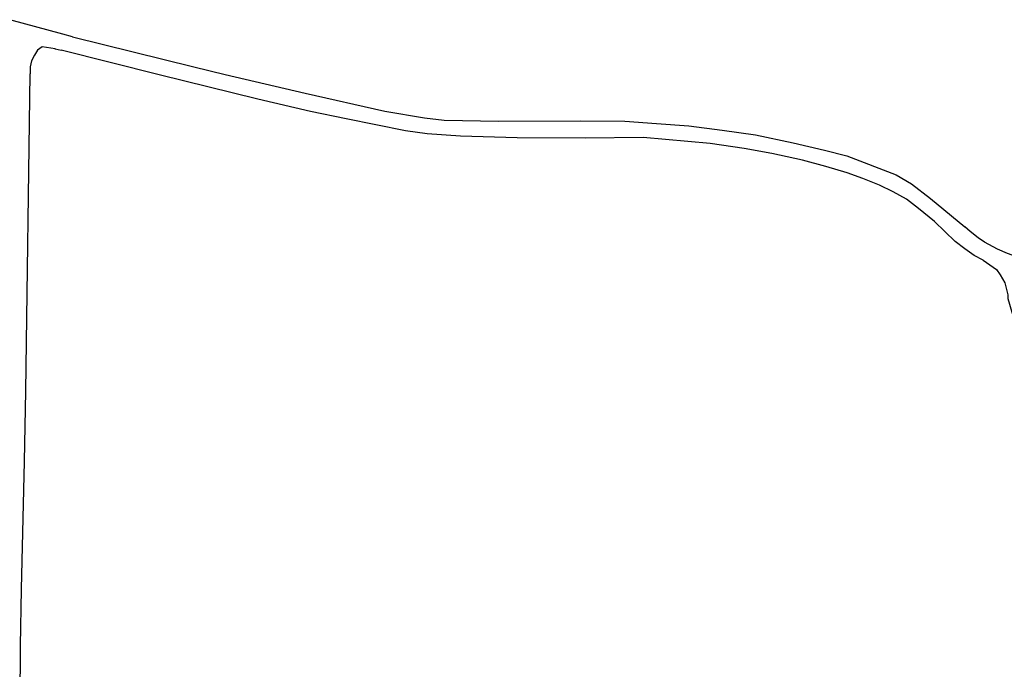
# Model space of a CAD drawing. Extents: x 148869 to 161638, y 453607 to 469810.
# Tile 1036 of 1056: x 159114.99 to 159117.71, y 459879.06 to 459880.86. Entities that reach past the tile are written whole.
import ezdxf

# ---------------------------------------------------------------- set-up
doc = ezdxf.new("R2010")
doc.units = 0
doc.layers.add('LKI_V01_KANTRIJWEG', color=252, linetype='CONTINUOUS')

msp = doc.modelspace()

# ---------------------------------------------------------------- linework, layer by layer
at = {"layer": 'LKI_V01_KANTRIJWEG'}
for p, q in [((159115.1091, 459880.8195), (159114.9623, 459880.8596)), ((159115.1091, 459880.8195), (159114.9623, 459880.8596)), ((159115.1358, 459880.8122), (159115.1091, 459880.8195)), ((159115.1358, 459880.8122), (159115.1091, 459880.8195)), ((159115.1358, 459880.8122), (159115.4713, 459880.7294)), ((159115.1358, 459880.8122), (159115.4713, 459880.7294)), ((159115.0882, 459880.7793), (159115.1049, 459880.7751)), ((159115.0882, 459880.7793), (159115.1049, 459880.7751)), ((159115.0191, 459880.7293), (159115.0189, 459880.7098)), ((159115.0191, 459880.7293), (159115.0189, 459880.7098))]:
    msp.add_line(p, q, dxfattribs=at)
for points in [[(159115.0864, 459880.7797), (159115.0882, 459880.7793), (159115.0524, 459880.7849), (159115.0392, 459880.7754), (159115.0305, 459880.762), (159115.0227, 459880.7461), (159115.0191, 459880.7293)], [(159115.0864, 459880.7797), (159115.0882, 459880.7793), (159115.0524, 459880.7849), (159115.0392, 459880.7754), (159115.0305, 459880.762), (159115.0227, 459880.7461), (159115.0191, 459880.7293)], [(159117.5752, 459880.2469), (159117.5183, 459880.3019), (159117.4743, 459880.3375), (159117.4411, 459880.3632), (159117.4042, 459880.3842), (159117.3658, 459880.4024), (159117.3201, 459880.421), (159117.2771, 459880.4361), (159117.2178, 459880.4542), (159117.1535, 459880.4717), (159117.0684, 459880.4897), (159116.992, 459880.5033), (159116.8987, 459880.5173), (159116.7133, 459880.5337), (159116.5535, 459880.532), (159116.3644, 459880.5331), (159116.2079, 459880.5377), (159116.1159, 459880.5444), (159116.0561, 459880.5526), (159115.8921, 459880.5855), (159115.7935, 459880.606), (159115.6481, 459880.6401), (159115.3755, 459880.707), (159115.1049, 459880.7751)], [(159117.5752, 459880.2469), (159117.5183, 459880.3019), (159117.4743, 459880.3375), (159117.4411, 459880.3632), (159117.4042, 459880.3842), (159117.3658, 459880.4024), (159117.3201, 459880.421), (159117.2771, 459880.4361), (159117.2178, 459880.4542), (159117.1535, 459880.4717), (159117.0684, 459880.4897), (159116.992, 459880.5033), (159116.8987, 459880.5173), (159116.7133, 459880.5337), (159116.5535, 459880.532), (159116.3644, 459880.5331), (159116.2079, 459880.5377), (159116.1159, 459880.5444), (159116.0561, 459880.5526), (159115.8921, 459880.5855), (159115.7935, 459880.606), (159115.6481, 459880.6401), (159115.3755, 459880.707), (159115.1049, 459880.7751)], [(159115.4713, 459880.7294), (159115.5583, 459880.7081), (159115.7788, 459880.6566), (159115.9994, 459880.6068), (159116.1092, 459880.5887), (159116.1629, 459880.5821), (159116.3138, 459880.5793), (159116.5398, 459880.5797), (159116.6627, 459880.5788), (159116.7496, 459880.5729), (159116.8389, 459880.566), (159116.9311, 459880.5545), (159117.0232, 459880.5417), (159117.1273, 459880.519), (159117.214, 459880.499), (159117.2758, 459880.4831), (159117.412, 459880.4312), (159117.4545, 459880.406), (159117.5071, 459880.3659), (159117.602, 459880.2875)], [(159115.4713, 459880.7294), (159115.5583, 459880.7081), (159115.7788, 459880.6566), (159115.9994, 459880.6068), (159116.1092, 459880.5887), (159116.1629, 459880.5821), (159116.3138, 459880.5793), (159116.5398, 459880.5797), (159116.6627, 459880.5788), (159116.7496, 459880.5729), (159116.8389, 459880.566), (159116.9311, 459880.5545), (159117.0232, 459880.5417), (159117.1273, 459880.519), (159117.214, 459880.499), (159117.2758, 459880.4831), (159117.412, 459880.4312), (159117.4545, 459880.406), (159117.5071, 459880.3659), (159117.602, 459880.2875)], [(159114.9967, 459878.6613), (159114.9948, 459878.6987), (159114.9916, 459878.9734), (159114.9922, 459879.1294), (159114.9948, 459879.2862), (159115.0031, 459879.6384), (159115.0066, 459879.8332), (159115.0189, 459880.7098)], [(159114.9967, 459878.6613), (159114.9948, 459878.6987), (159114.9916, 459878.9734), (159114.9922, 459879.1294), (159114.9948, 459879.2862), (159115.0031, 459879.6384), (159115.0066, 459879.8332), (159115.0189, 459880.7098)], [(159117.9623, 459880.1998), (159117.8052, 459880.1936), (159117.7722, 459880.1981), (159117.7488, 459880.2036), (159117.7204, 459880.2132), (159117.6924, 459880.2252), (159117.6566, 459880.2452), (159117.6391, 459880.2567), (159117.6167, 459880.2747), (159117.602, 459880.2875)], [(159117.9623, 459880.1998), (159117.8052, 459880.1936), (159117.7722, 459880.1981), (159117.7488, 459880.2036), (159117.7204, 459880.2132), (159117.6924, 459880.2252), (159117.6566, 459880.2452), (159117.6391, 459880.2567), (159117.6167, 459880.2747), (159117.602, 459880.2875)], [(159117.6525, 459880.1953), (159117.6281, 459880.2079), (159117.6019, 459880.2259), (159117.5752, 459880.2469)], [(159117.6525, 459880.1953), (159117.6281, 459880.2079), (159117.6019, 459880.2259), (159117.5752, 459880.2469)], [(159117.6525, 459880.1953), (159117.6899, 459880.1693), (159117.6998, 459880.1548), (159117.7122, 459880.1324), (159117.7167, 459880.1179), (159117.7207, 459880.0994), (159117.7212, 459880.0894), (159117.7321, 459880.0515), (159117.744, 459880.0146), (159117.7883, 459879.9451), (159117.8405, 459879.8712), (159117.8903, 459879.7923), (159117.9754, 459879.6664), (159118.0192, 459879.5945), (159118.0525, 459879.5371), (159118.0854, 459879.4941), (159118.1307, 459879.4372), (159118.1715, 459879.3797), (159118.2064, 459879.3462), (159118.2437, 459879.3142), (159118.2801, 459879.2892), (159118.3235, 459879.2622), (159118.3838, 459879.2307), (159118.4721, 459879.188)], [(159117.6525, 459880.1953), (159117.6899, 459880.1693), (159117.6998, 459880.1548), (159117.7122, 459880.1324), (159117.7167, 459880.1179), (159117.7207, 459880.0994), (159117.7212, 459880.0894), (159117.7321, 459880.0515), (159117.744, 459880.0146), (159117.7883, 459879.9451), (159117.8405, 459879.8712), (159117.8903, 459879.7923), (159117.9754, 459879.6664), (159118.0192, 459879.5945), (159118.0525, 459879.5371), (159118.0854, 459879.4941), (159118.1307, 459879.4372), (159118.1715, 459879.3797), (159118.2064, 459879.3462), (159118.2437, 459879.3142), (159118.2801, 459879.2892), (159118.3235, 459879.2622), (159118.3838, 459879.2307), (159118.4721, 459879.188)]]:
    msp.add_lwpolyline(points, dxfattribs=at)

doc.saveas('drawing.dxf')
